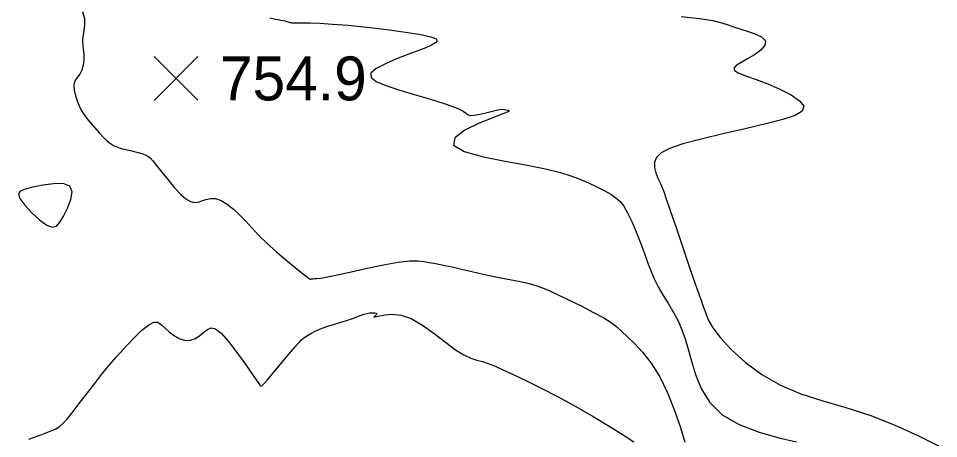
# Model space of a CAD drawing. Extents: x 2566142 to 2571431, y 418755 to 421584.
# Drawn here: x 2566508.8 to 2566823.3, y 420865.6 to 421009.1 of the extents above; entities that cross this region are included whole.
import ezdxf

# ---------------------------------------------------------------- set-up
doc = ezdxf.new("R2010")
doc.units = 0
doc.layers.add('Contour_ADS_Minor', color=7, linetype='Continuous')
doc.layers.add('Contour_ADS_Spot_Elevation', color=7, linetype='Continuous')

# ---------------------------------------------------------------- blocks, each defined once
blk = doc.blocks.new('S750')
at = {"layer": 'Contour_ADS_Spot_Elevation'}
for p, q in [((-0.5, 0.498), (0.5, -0.498)), ((-0.498, -0.5), (0.498, 0.5))]:
    blk.add_line(p, q, dxfattribs=at)

msp = doc.modelspace()

# ---------------------------------------------------------------- linework, layer by layer
at = {"layer": 'Contour_ADS_Minor'}
for points in [[(2566530.73, 421011.51), (2566531.31, 421009.07), (2566531.37, 421006.89), (2566531.14, 421005.01), (2566530.86, 421003.44), (2566530.72, 421002.19), (2566530.73, 421001.1), (2566530.83, 420999.97), (2566530.96, 420998.63), (2566531.08, 420996.93), (2566531.1, 420995.03), (2566530.93, 420993.13), (2566530.48, 420991.43), (2566529.74, 420990.09), (2566528.87, 420988.94), (2566528.11, 420987.77), (2566527.71, 420986.37), (2566527.82, 420984.59), (2566528.32, 420982.6), (2566529.01, 420980.65), (2566529.7, 420979), (2566530.24, 420977.8), (2566530.74, 420976.89), (2566531.34, 420976.01), (2566532.2, 420974.92), (2566533.42, 420973.43), (2566534.88, 420971.7), (2566536.4, 420969.96), (2566537.8, 420968.45), (2566538.95, 420967.34), (2566539.87, 420966.59), (2566540.62, 420966.1), (2566541.26, 420965.74), (2566541.84, 420965.44), (2566542.4, 420965.18), (2566542.97, 420964.95), (2566543.58, 420964.76), (2566544.27, 420964.59), (2566545.06, 420964.43), (2566546, 420964.25), (2566547.1, 420964), (2566548.37, 420963.68), (2566549.72, 420963.31), (2566551.01, 420962.9), (2566552.13, 420962.5), (2566553, 420962.07), (2566553.79, 420961.47), (2566554.71, 420960.48), (2566556, 420958.9), (2566557.79, 420956.63), (2566559.93, 420953.95), (2566562.16, 420951.27), (2566564.26, 420948.99), (2566566.04, 420947.41), (2566567.55, 420946.51), (2566568.88, 420946.18), (2566570.17, 420946.3), (2566571.48, 420946.74), (2566572.89, 420947.27), (2566574.43, 420947.62), (2566576.15, 420947.55), (2566578.07, 420946.85)], [(2566594.71, 421009.26), (2566595.68, 421009.05), (2566596.64, 421008.88), (2566597.56, 421008.72), (2566598.44, 421008.55), (2566599.24, 421008.39), (2566599.95, 421008.23), (2566600.52, 421008.08), (2566600.96, 421007.94), (2566601.3, 421007.82), (2566601.6, 421007.73), (2566601.95, 421007.66), (2566602.4, 421007.62), (2566603.12, 421007.6), (2566604.26, 421007.59), (2566606, 421007.58), (2566608.48, 421007.54), (2566611.82, 421007.43), (2566616.12, 421007.18), (2566621.49, 421006.75), (2566627.89, 421006.09), (2566634.67, 421005.29), (2566641.07, 421004.41), (2566646.28, 421003.56), (2566649.72, 421002.79), (2566651.51, 421002.09), (2566651.96, 421001.41), (2566651.37, 421000.71), (2566650.02, 420999.93), (2566647.98, 420999.04), (2566645.27, 420997.99), (2566641.91, 420996.73)], [(2566735.31, 421009.72), (2566741.6, 421009.1), (2566746.09, 421008.39), (2566749.24, 421007.6), (2566751.73, 421006.75), (2566754.22, 421005.86)], [(2566754.22, 421005.86), (2566757.19, 421004.93), (2566760.24, 421003.92), (2566762.75, 421002.79), (2566764.13, 421001.47), (2566763.95, 420999.94), (2566762.52, 420998.31), (2566760.36, 420996.7), (2566757.96, 420995.25), (2566755.79, 420994.04), (2566754.16, 420993.03), (2566753.33, 420992.15), (2566753.57, 420991.3), (2566755.06, 420990.42), (2566757.63, 420989.41), (2566761, 420988.21), (2566764.91, 420986.74), (2566769.05, 420984.96), (2566772.87, 420982.99), (2566775.79, 420980.99), (2566777.22, 420979.11), (2566776.69, 420977.47), (2566774.24, 420975.99), (2566770.04, 420974.56), (2566764.26, 420973.06), (2566757.18, 420971.41), (2566749.52, 420969.66), (2566742.13, 420967.9), (2566735.86, 420966.2), (2566731.34, 420964.63), (2566728.44, 420963.13), (2566726.84, 420961.61), (2566726.21, 420959.97), (2566726.23, 420958.18), (2566726.69, 420956.33), (2566727.38, 420954.55), (2566728.1, 420952.96), (2566728.7, 420951.6), (2566729.34, 420949.96), (2566730.23, 420947.45), (2566731.6, 420943.45), (2566733.56, 420937.65), (2566735.86, 420930.82), (2566738.15, 420924.05), (2566740.09, 420918.41), (2566741.42, 420914.67), (2566742.25, 420912.45), (2566742.77, 420911.08), (2566743.18, 420909.89), (2566743.7, 420908.3), (2566744.59, 420906.16), (2566746.16, 420903.42), (2566748.7, 420900.03), (2566752.41, 420896.02), (2566757.2, 420891.71), (2566762.89, 420887.51), (2566769.3, 420883.81), (2566776.26, 420880.9), (2566783.71, 420878.49), (2566791.57, 420876.16), (2566799.78, 420873.51), (2566808.17, 420870.26), (2566816.23, 420866.65), (2566823.3, 420863.06)], [(2566641.91, 420996.73), (2566638.04, 420995.24), (2566634.2, 420993.61), (2566631.06, 420991.94), (2566629.26, 420990.34), (2566629.31, 420988.89), (2566631.09, 420987.52), (2566634.34, 420986.16), (2566638.78, 420984.72), (2566644.08, 420983.13), (2566649.6, 420981.49), (2566654.66, 420979.92), (2566658.56, 420978.52), (2566660.83, 420977.41), (2566661.91, 420976.61), (2566662.48, 420976.12), (2566663.22, 420975.95), (2566664.61, 420976.07), (2566666.48, 420976.41), (2566668.51, 420976.86), (2566670.33, 420977.3), (2566671.69, 420977.65), (2566672.67, 420977.89), (2566673.43, 420978.02), (2566674.1, 420978.06), (2566674.83, 420978), (2566675.53, 420977.88), (2566676.12, 420977.72), (2566676.49, 420977.57), (2566676.49, 420977.41), (2566675.81, 420977.08), (2566674.06, 420976.4), (2566670.88, 420975.16), (2566666.23, 420973.26), (2566661.38, 420970.89), (2566657.93, 420968.32), (2566657.5, 420965.84), (2566661.15, 420963.67), (2566667.77, 420961.81), (2566675.73, 420960.22), (2566683.39, 420958.83), (2566689.44, 420957.6), (2566694.03, 420956.45), (2566697.62, 420955.33), (2566700.71, 420954.16), (2566703.66, 420952.89), (2566706.48, 420951.57), (2566709.03, 420950.26), (2566711.22, 420949.02), (2566712.97, 420947.86), (2566714.41, 420946.59), (2566715.69, 420944.96), (2566716.98, 420942.71), (2566718.4, 420939.7), (2566719.9, 420936.15), (2566721.37, 420932.41), (2566722.73, 420928.79), (2566723.92, 420925.54), (2566725.03, 420922.62), (2566726.19, 420919.88), (2566727.54, 420917.18), (2566729.16, 420914.42), (2566730.93, 420911.58), (2566732.7, 420908.69), (2566734.29, 420905.75), (2566735.59, 420902.76), (2566736.69, 420899.59), (2566737.73, 420896.07), (2566738.83, 420892.06), (2566740.19, 420887.47), (2566742.14, 420882.62), (2566745.07, 420877.89), (2566749.35, 420873.69), (2566755.18, 420870.32), (2566761.92, 420867.74), (2566768.73, 420865.81), (2566774.78, 420864.4)], [(2566578.07, 420946.85), (2566580.13, 420945.61), (2566582.26, 420943.94), (2566584.38, 420941.98), (2566586.46, 420939.83), (2566588.61, 420937.51), (2566590.98, 420934.99), (2566593.74, 420932.28), (2566596.94, 420929.38), (2566600.28, 420926.53), (2566603.4, 420923.99), (2566605.89, 420922.01), (2566607.48, 420920.79), (2566608.32, 420920.18), (2566608.65, 420919.98), (2566608.72, 420919.99), (2566608.75, 420920.02), (2566608.77, 420920.04), (2566608.8, 420920.06), (2566608.83, 420920.08), (2566608.87, 420920.09), (2566608.91, 420920.11), (2566608.95, 420920.12), (2566608.99, 420920.14), (2566609.04, 420920.15), (2566609.15, 420920.16), (2566609.41, 420920.18), (2566609.89, 420920.2), (2566610.7, 420920.26), (2566612.1, 420920.42), (2566614.37, 420920.8), (2566617.81, 420921.5), (2566622.54, 420922.55), (2566628.03, 420923.78), (2566633.61, 420924.96), (2566638.58, 420925.84), (2566642.43, 420926.25), (2566645.28, 420926.28), (2566647.43, 420926.07), (2566649.17, 420925.75), (2566650.78, 420925.45), (2566652.49, 420925.12), (2566654.5, 420924.72), (2566657.01, 420924.18), (2566660.17, 420923.47), (2566663.79, 420922.64), (2566667.61, 420921.78), (2566671.37, 420920.98), (2566674.86, 420920.29), (2566678.03, 420919.69), (2566680.88, 420919.12), (2566683.41, 420918.54), (2566685.67, 420917.88), (2566687.91, 420917.06), (2566690.4, 420915.99), (2566693.45, 420914.58), (2566697.21, 420912.78), (2566701.34, 420910.75), (2566705.37, 420908.69), (2566708.83, 420906.79), (2566711.39, 420905.19), (2566713.31, 420903.73), (2566715.02, 420902.2), (2566716.92, 420900.37), (2566719.31, 420898.05), (2566722.1, 420895.07), (2566725.05, 420891.33), (2566727.97, 420886.7), (2566730.66, 420881.17), (2566733.03, 420875.2), (2566735.03, 420869.39), (2566736.59, 420864.32)], [(2566516.76, 420866.94), (2566519.64, 420868.07), (2566521.52, 420868.93), (2566522.85, 420869.71), (2566524.01, 420870.68), (2566525.31, 420872.13), (2566527.09, 420874.36), (2566529.55, 420877.51), (2566532.4, 420881.19), (2566535.25, 420884.86), (2566537.67, 420887.97), (2566539.4, 420890.16), (2566540.69, 420891.72), (2566541.94, 420893.14), (2566543.54, 420894.9), (2566545.75, 420897.29), (2566548.35, 420900.01), (2566550.99, 420902.56), (2566553.3, 420904.45), (2566555.04, 420905.32), (2566556.37, 420905.28), (2566557.53, 420904.57), (2566558.77, 420903.41), (2566560.31, 420902.04), (2566562.07, 420900.7), (2566563.95, 420899.62), (2566565.83, 420899.06), (2566567.61, 420899.16), (2566569.27, 420899.8), (2566570.78, 420900.77), (2566572.14, 420901.86), (2566573.35, 420902.84), (2566574.61, 420903.36), (2566576.11, 420903.05), (2566578.08, 420901.57), (2566580.63, 420898.7), (2566583.47, 420894.99), (2566586.23, 420891.13), (2566588.51, 420887.84), (2566590.03, 420885.63), (2566590.91, 420884.39), (2566591.34, 420883.81), (2566591.53, 420883.58), (2566591.69, 420883.47), (2566592, 420883.63), (2566592.65, 420884.26), (2566593.82, 420885.57), (2566595.6, 420887.67), (2566597.76, 420890.25), (2566599.96, 420892.88), (2566601.86, 420895.15), (2566603.21, 420896.76), (2566604.13, 420897.81), (2566604.81, 420898.54), (2566605.47, 420899.17), (2566606.27, 420899.87), (2566607.31, 420900.66), (2566608.67, 420901.5), (2566610.41, 420902.37), (2566612.56, 420903.23), (2566614.93, 420904.04), (2566617.28, 420904.78), (2566619.37, 420905.42), (2566621.01, 420905.94), (2566622.28, 420906.37), (2566623.3, 420906.74), (2566624.19, 420907.08), (2566625.06, 420907.43), (2566625.94, 420907.76), (2566626.86, 420908.06), (2566627.83, 420908.3), (2566628.86, 420908.47), (2566629.83, 420908.55), (2566630.64, 420908.53), (2566631.15, 420908.41), (2566631.3, 420908.19), (2566631.16, 420907.91), (2566630.88, 420907.61), (2566630.58, 420907.36), (2566630.37, 420907.19), (2566630.26, 420907.09), (2566630.22, 420907.05), (2566630.22, 420907.03), (2566630.29, 420907.04), (2566630.54, 420907.1), (2566631.17, 420907.25), (2566632.32, 420907.51), (2566634.15, 420907.87), (2566636.6, 420908.05), (2566639.6, 420907.72), (2566643.07, 420906.54), (2566646.91, 420904.32), (2566650.88, 420901.46), (2566654.73, 420898.47), (2566658.18, 420895.89), (2566661.06, 420894.13), (2566663.45, 420893.05), (2566665.51, 420892.39), (2566667.4, 420891.86), (2566669.3, 420891.24), (2566671.46, 420890.38)], [(2566671.46, 420890.38), (2566674.17, 420889.19), (2566677.68, 420887.56), (2566682.18, 420885.42), (2566687.48, 420882.81), (2566693.27, 420879.83), (2566699.28, 420876.57), (2566705.2, 420873.15), (2566710.71, 420869.8), (2566715.45, 420866.82), (2566719.1, 420864.47)], [(2566512.36, 420865.36), (2566516.76, 420866.94)]]:
    msp.add_lwpolyline(points, dxfattribs=at)
msp.add_lwpolyline([(2566524.15, 420941.58), (2566525.51, 420944.3), (2566526.66, 420947.23), (2566527.09, 420949.89), (2566526.34, 420951.81), (2566524.1, 420952.66), (2566520.82, 420952.64), (2566517.15, 420952.12), (2566513.72, 420951.42), (2566511.07, 420950.81), (2566509.39, 420950.13), (2566508.77, 420949.13), (2566509.29, 420947.55), (2566510.94, 420945.27), (2566513.35, 420942.67), (2566516.01, 420940.24), (2566518.46, 420938.49), (2566520.33, 420937.81), (2566521.74, 420938.18), (2566522.94, 420939.48), (2566524.15, 420941.58)], close=True, dxfattribs=at)

# ---------------------------------------------------------------- block references
at = {"layer": 'Contour_ADS_Spot_Elevation', "xscale": 15, "yscale": 15}
msp.add_blockref('S750', (2566562.64, 420988.6), dxfattribs=at)

# ---------------------------------------------------------------- texts
at = {"layer": 'Contour_ADS_Spot_Elevation'}
msp.add_text('754.9', height=15, dxfattribs=at).set_placement((2566577.64, 420981.1))

doc.saveas('drawing.dxf')
